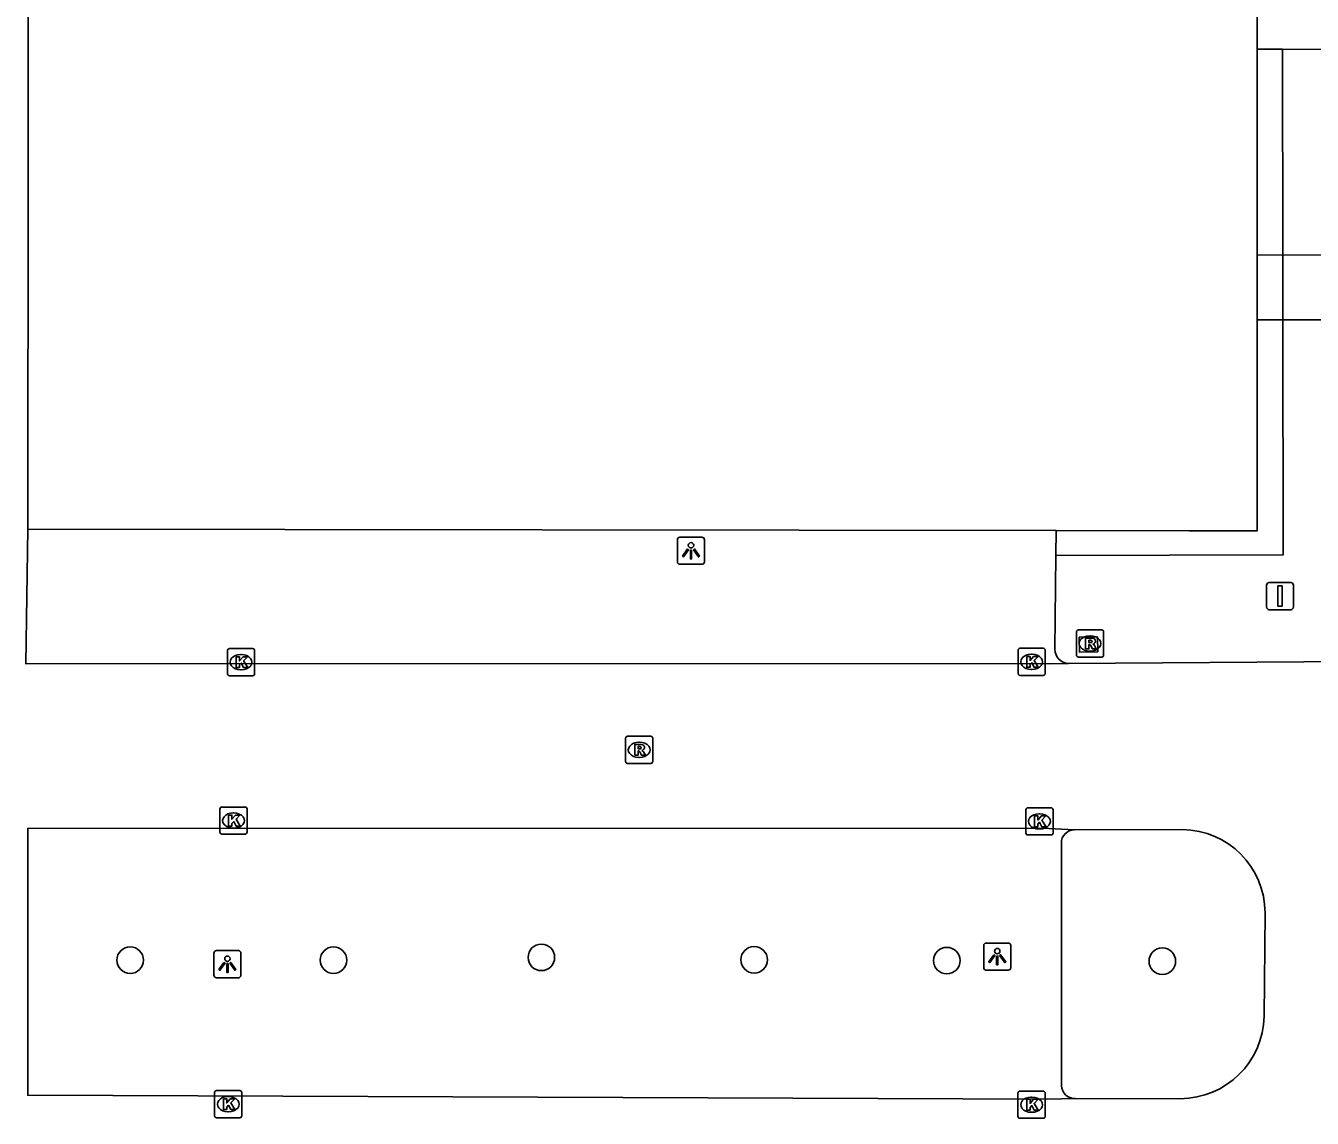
# Model space of a CAD drawing. Extents: x 161477 to 163040, y 383680 to 384868.
# Drawn here: x 161872.74 to 161920.08, y 384408.93 to 384449.15 of the extents above; entities that cross this region are included whole.
import ezdxf

# ---------------------------------------------------------------- set-up
doc = ezdxf.new("R2010")
doc.units = 0
for name, color, linetype in [('IMGEO_Afsluitpaal', 7, 'Continuous'), ('IMGEO_Boom', 7, 'Continuous'), ('IMGEO_Dek', 7, 'Continuous'), ('IMGEO_Kolk', 7, 'Continuous'), ('IMGEO_Lichtpunt', 7, 'Continuous'), ('IMGEO_Pand', 7, 'Continuous'), ('IMGEO_Parkeervlak_open', 7, 'Continuous'), ('IMGEO_Rijbaan_lokaal_gesloten', 7, 'Continuous'), ('IMGEO_Rijbaan_lokaal_open', 7, 'Continuous'), ('IMGEO_Rioolput', 7, 'Continuous'), ('IMGEO_Voetpad_gesloten', 7, 'Continuous'), ('IMGEO_Voetpad_open', 7, 'Continuous')]:
    doc.layers.add(name, color=color, linetype=linetype)

msp = doc.modelspace()

# ---------------------------------------------------------------- linework, layer by layer
at = {"layer": 'IMGEO_Afsluitpaal'}
for p, q in [((161918.395, 384427.75), (161918.395, 384428.55)), ((161918.395, 384428.55), (161918.395, 384427.75)), ((161918.495, 384428.65), (161919.285, 384428.65)), ((161919.285, 384428.65), (161918.495, 384428.65)), ((161919.385, 384428.55), (161919.385, 384427.75)), ((161919.385, 384427.75), (161919.385, 384428.55)), ((161919.285, 384427.65), (161918.495, 384427.65)), ((161918.495, 384427.65), (161919.285, 384427.65))]:
    msp.add_line(p, q, dxfattribs=at)
msp.add_lwpolyline([(161918.815, 384428.525), (161918.965, 384428.525), (161918.965, 384427.775), (161918.815, 384427.775), (161918.815, 384428.525)], dxfattribs=at)
for centre, start, end in [((161918.495, 384428.55), 90, 180), ((161918.495, 384428.55), 90, 180), ((161919.285, 384428.55), 0, 90), ((161919.285, 384428.55), 360, 90), ((161918.495, 384427.75), 180, 270), ((161918.495, 384427.75), 180, 270), ((161919.285, 384427.75), 270, 0), ((161919.285, 384427.75), 270, 0)]:
    msp.add_arc(centre, 0.1, start, end, dxfattribs=at)
at = {"layer": 'IMGEO_Boom'}
for centre in [(161876.58, 384414.75), (161884.06, 384414.75), (161891.71, 384414.85), (161899.54, 384414.76), (161906.63, 384414.73), (161914.56, 384414.71)]:
    msp.add_circle(centre, 0.489, dxfattribs=at)
at = {"layer": 'IMGEO_Dek'}
msp.add_lwpolyline([(161947.433, 384440.727), (161924.507, 384440.711), (161918.05, 384440.707), (161918.049, 384438.325), (161924.508, 384438.327), (161947.432, 384438.334)], close=True, dxfattribs=at)
at = {"layer": 'IMGEO_Kolk'}
for p, q in [((161880.157, 384425.292), (161880.157, 384426.144)), ((161880.232, 384426.218), (161881.084, 384426.218)), ((161881.158, 384426.144), (161881.158, 384425.292)), ((161909.251, 384425.306), (161909.251, 384426.158)), ((161909.326, 384426.232), (161910.178, 384426.232)), ((161910.252, 384426.158), (161910.252, 384425.306)), ((161880.645, 384425.998), (161880.67, 384425.998)), ((161909.739, 384426.012), (161909.764, 384426.012)), ((161881.084, 384425.218), (161880.232, 384425.218)), ((161880.668, 384425.438), (161880.643, 384425.438)), ((161910.178, 384425.232), (161909.326, 384425.232)), ((161909.762, 384425.452), (161909.737, 384425.452)), ((161879.956, 384420.386), (161880.808, 384420.386)), ((161909.613, 384420.358), (161910.465, 384420.358)), ((161879.881, 384419.46), (161879.881, 384420.312)), ((161880.369, 384420.166), (161880.394, 384420.166)), ((161880.882, 384420.312), (161880.882, 384419.46)), ((161909.538, 384419.432), (161909.538, 384420.284)), ((161910.026, 384420.138), (161910.051, 384420.138)), ((161910.539, 384420.284), (161910.539, 384419.432)), ((161880.392, 384419.606), (161880.367, 384419.606)), ((161910.049, 384419.578), (161910.024, 384419.578)), ((161880.808, 384419.386), (161879.956, 384419.386)), ((161910.465, 384419.358), (161909.613, 384419.358)), ((161879.761, 384409.944), (161880.613, 384409.944)), ((161909.323, 384409.927), (161910.175, 384409.927)), ((161879.686, 384409.018), (161879.686, 384409.87)), ((161880.174, 384409.724), (161880.199, 384409.724)), ((161880.687, 384409.87), (161880.687, 384409.018)), ((161909.248, 384409.001), (161909.248, 384409.853)), ((161909.736, 384409.707), (161909.761, 384409.707)), ((161910.249, 384409.853), (161910.249, 384409.001)), ((161880.197, 384409.164), (161880.172, 384409.164)), ((161909.759, 384409.147), (161909.734, 384409.147)), ((161880.613, 384408.944), (161879.761, 384408.944)), ((161910.175, 384408.927), (161909.323, 384408.927))]:
    msp.add_line(p, q, dxfattribs=at)
for points in [[(161880.157, 384425.292), (161880.157, 384426.144)], [(161880.232, 384426.218), (161881.084, 384426.218)], [(161881.158, 384426.144), (161881.158, 384425.292)], [(161909.251, 384425.306), (161909.251, 384426.158)], [(161909.326, 384426.232), (161910.178, 384426.232)], [(161910.252, 384426.158), (161910.252, 384425.306)], [(161880.478, 384425.918), (161880.601, 384425.918), (161880.601, 384425.767), (161880.731, 384425.918), (161880.895, 384425.918), (161880.749, 384425.767), (161880.902, 384425.518), (161880.75, 384425.518), (161880.665, 384425.682), (161880.601, 384425.615), (161880.601, 384425.518), (161880.478, 384425.518), (161880.478, 384425.918)], [(161909.572, 384425.932), (161909.695, 384425.932), (161909.695, 384425.781), (161909.825, 384425.932), (161909.989, 384425.932), (161909.843, 384425.781), (161909.996, 384425.532), (161909.844, 384425.532), (161909.759, 384425.696), (161909.695, 384425.629), (161909.695, 384425.532), (161909.572, 384425.532), (161909.572, 384425.932)], [(161881.084, 384425.218), (161880.232, 384425.218)], [(161910.178, 384425.232), (161909.326, 384425.232)], [(161879.956, 384420.386), (161880.808, 384420.386)], [(161909.613, 384420.358), (161910.465, 384420.358)], [(161879.881, 384419.46), (161879.881, 384420.312)], [(161880.202, 384420.086), (161880.325, 384420.086), (161880.325, 384419.935), (161880.455, 384420.086), (161880.619, 384420.086), (161880.473, 384419.935), (161880.626, 384419.686), (161880.474, 384419.686), (161880.389, 384419.85), (161880.325, 384419.783), (161880.325, 384419.686), (161880.202, 384419.686), (161880.202, 384420.086)], [(161880.882, 384420.312), (161880.882, 384419.46)], [(161909.538, 384419.432), (161909.538, 384420.284)], [(161909.859, 384420.058), (161909.982, 384420.058), (161909.982, 384419.907), (161910.112, 384420.058), (161910.276, 384420.058), (161910.13, 384419.907), (161910.283, 384419.658), (161910.131, 384419.658), (161910.046, 384419.822), (161909.982, 384419.755), (161909.982, 384419.658), (161909.859, 384419.658), (161909.859, 384420.058)], [(161910.539, 384420.284), (161910.539, 384419.432)], [(161880.808, 384419.386), (161879.956, 384419.386)], [(161910.465, 384419.358), (161909.613, 384419.358)], [(161879.761, 384409.944), (161880.613, 384409.944)], [(161909.323, 384409.927), (161910.175, 384409.927)], [(161879.686, 384409.018), (161879.686, 384409.87)], [(161880.007, 384409.644), (161880.13, 384409.644), (161880.13, 384409.493), (161880.26, 384409.644), (161880.424, 384409.644), (161880.278, 384409.493), (161880.431, 384409.244), (161880.279, 384409.244), (161880.194, 384409.408), (161880.13, 384409.341), (161880.13, 384409.244), (161880.007, 384409.244), (161880.007, 384409.644)], [(161880.687, 384409.87), (161880.687, 384409.018)], [(161909.248, 384409.001), (161909.248, 384409.853)], [(161909.569, 384409.627), (161909.692, 384409.627), (161909.692, 384409.476), (161909.822, 384409.627), (161909.986, 384409.627), (161909.84, 384409.476), (161909.993, 384409.227), (161909.841, 384409.227), (161909.756, 384409.391), (161909.692, 384409.324), (161909.692, 384409.227), (161909.569, 384409.227), (161909.569, 384409.627)], [(161910.249, 384409.853), (161910.249, 384409.001)], [(161880.613, 384408.944), (161879.761, 384408.944)], [(161910.175, 384408.927), (161909.323, 384408.927)]]:
    msp.add_lwpolyline(points, dxfattribs=at)
for centre, start, end in [((161880.234, 384426.142), 91.552, 178.448), ((161880.234, 384426.142), 91.552, 178.448), ((161881.082, 384426.142), 1.552, 88.448), ((161881.082, 384426.142), 1.552, 88.448), ((161909.328, 384426.156), 91.552, 178.448), ((161909.328, 384426.156), 91.552, 178.448), ((161910.176, 384426.156), 1.552, 88.448), ((161910.176, 384426.156), 1.552, 88.448), ((161880.234, 384425.294), 181.552, 268.448), ((161880.234, 384425.294), 181.552, 268.448), ((161881.082, 384425.294), 271.552, 358.448), ((161881.082, 384425.294), 271.552, 358.448), ((161909.328, 384425.308), 181.552, 268.448), ((161909.328, 384425.308), 181.552, 268.448), ((161910.176, 384425.308), 271.552, 358.448), ((161910.176, 384425.308), 271.552, 358.448), ((161879.958, 384420.31), 91.552, 178.448), ((161879.958, 384420.31), 91.552, 178.448), ((161880.806, 384420.31), 1.552, 88.448), ((161880.806, 384420.31), 1.552, 88.448), ((161909.615, 384420.282), 91.552, 178.448), ((161909.615, 384420.282), 91.552, 178.448), ((161910.463, 384420.282), 1.552, 88.448), ((161910.463, 384420.282), 1.552, 88.448), ((161879.958, 384419.462), 181.552, 268.448), ((161879.958, 384419.462), 181.552, 268.448), ((161880.806, 384419.462), 271.552, 358.448), ((161880.806, 384419.462), 271.552, 358.448), ((161909.615, 384419.434), 181.552, 268.448), ((161909.615, 384419.434), 181.552, 268.448), ((161910.463, 384419.434), 271.552, 358.448), ((161910.463, 384419.434), 271.552, 358.448), ((161879.763, 384409.868), 91.552, 178.448), ((161879.763, 384409.868), 91.552, 178.448), ((161880.611, 384409.868), 1.552, 88.448), ((161880.611, 384409.868), 1.552, 88.448), ((161909.325, 384409.851), 91.552, 178.448), ((161909.325, 384409.851), 91.552, 178.448), ((161910.173, 384409.851), 1.552, 88.448), ((161910.173, 384409.851), 1.552, 88.448), ((161879.763, 384409.02), 181.552, 268.448), ((161879.763, 384409.02), 181.552, 268.448), ((161880.611, 384409.02), 271.552, 358.448), ((161880.611, 384409.02), 271.552, 358.448), ((161909.325, 384409.003), 181.552, 268.448), ((161909.325, 384409.003), 181.552, 268.448), ((161910.173, 384409.003), 271.552, 358.448), ((161910.173, 384409.003), 271.552, 358.448)]:
    msp.add_arc(centre, 0.0765, start, end, dxfattribs=at)
for centre, major_axis, ratio, start_param, end_param in [((161880.644, 384425.718), (-0.387, 0.002), 0.722429, 4.712389, 7.853982), ((161880.669, 384425.718), (-0.39, 0.002), 0.717154, 1.570796, 4.712389), ((161909.738, 384425.732), (-0.387, 0.002), 0.722429, 4.712389, 7.853982), ((161909.763, 384425.732), (-0.39, 0.002), 0.717154, 1.570796, 4.712389), ((161880.368, 384419.886), (-0.387, 0.002), 0.722429, 4.712389, 7.853982), ((161880.393, 384419.886), (-0.39, 0.002), 0.717154, 1.570796, 4.712389), ((161910.025, 384419.858), (-0.387, 0.002), 0.722429, 4.712389, 7.853982), ((161910.05, 384419.858), (-0.39, 0.002), 0.717154, 1.570796, 4.712389), ((161880.173, 384409.444), (-0.387, 0.002), 0.722429, 4.712389, 7.853982), ((161880.198, 384409.444), (-0.39, 0.002), 0.717154, 1.570796, 4.712389), ((161909.735, 384409.427), (-0.387, 0.002), 0.722429, 4.712389, 7.853982), ((161909.76, 384409.427), (-0.39, 0.002), 0.717154, 1.570796, 4.712389)]:
    msp.add_ellipse(centre, major_axis=major_axis, ratio=ratio, start_param=start_param, end_param=end_param, dxfattribs=at)
at = {"layer": 'IMGEO_Lichtpunt'}
for p, q in [((161897.619, 384430.318), (161896.811, 384430.318)), ((161897.619, 384430.318), (161896.811, 384430.318)), ((161896.717, 384430.223), (161896.717, 384429.416)), ((161896.717, 384430.223), (161896.717, 384429.416)), ((161897.713, 384429.416), (161897.713, 384430.223)), ((161897.713, 384429.416), (161897.713, 384430.223)), ((161896.811, 384429.322), (161897.619, 384429.322)), ((161896.811, 384429.322), (161897.619, 384429.322)), ((161907.987, 384415.283), (161907.987, 384414.476)), ((161907.987, 384415.283), (161907.987, 384414.476)), ((161908.889, 384415.378), (161908.081, 384415.378)), ((161908.889, 384415.378), (161908.081, 384415.378)), ((161908.983, 384414.476), (161908.983, 384415.283)), ((161908.983, 384414.476), (161908.983, 384415.283)), ((161879.657, 384415.003), (161879.657, 384414.196)), ((161879.657, 384415.003), (161879.657, 384414.196)), ((161880.559, 384415.098), (161879.751, 384415.098)), ((161880.559, 384415.098), (161879.751, 384415.098)), ((161880.653, 384414.196), (161880.653, 384415.003)), ((161880.653, 384414.196), (161880.653, 384415.003)), ((161908.081, 384414.382), (161908.889, 384414.382)), ((161908.081, 384414.382), (161908.889, 384414.382)), ((161879.751, 384414.102), (161880.559, 384414.102)), ((161879.751, 384414.102), (161880.559, 384414.102))]:
    msp.add_line(p, q, dxfattribs=at)
for points in [[(161897.091, 384429.887), (161897.13, 384429.859), (161896.942, 384429.597), (161896.904, 384429.624), (161897.091, 384429.887)], [(161897.193, 384429.839), (161897.24, 384429.839), (161897.24, 384429.517), (161897.193, 384429.517), (161897.193, 384429.839)], [(161897.303, 384429.859), (161897.341, 384429.886), (161897.528, 384429.624), (161897.489, 384429.596), (161897.303, 384429.859)], [(161880.031, 384414.667), (161880.07, 384414.639), (161879.882, 384414.377), (161879.844, 384414.404), (161880.031, 384414.667)], [(161880.243, 384414.639), (161880.281, 384414.666), (161880.468, 384414.404), (161880.429, 384414.376), (161880.243, 384414.639)], [(161908.361, 384414.947), (161908.4, 384414.919), (161908.212, 384414.657), (161908.174, 384414.684), (161908.361, 384414.947)], [(161908.463, 384414.899), (161908.51, 384414.899), (161908.51, 384414.577), (161908.463, 384414.577), (161908.463, 384414.899)], [(161908.573, 384414.919), (161908.611, 384414.946), (161908.798, 384414.684), (161908.759, 384414.656), (161908.573, 384414.919)], [(161880.133, 384414.619), (161880.18, 384414.619), (161880.18, 384414.297), (161880.133, 384414.297), (161880.133, 384414.619)]]:
    msp.add_lwpolyline(points, dxfattribs=at)
for centre in [(161897.216, 384430.021), (161908.486, 384415.081), (161880.156, 384414.801)]:
    msp.add_circle(centre, 0.0994, dxfattribs=at)
for centre, start, end in [((161896.811, 384430.223), 90, 180), ((161896.811, 384430.223), 90, 180), ((161897.619, 384430.223), 0, 90), ((161897.619, 384430.223), 0, 90), ((161896.811, 384429.416), 180, 270), ((161896.811, 384429.416), 180, 270), ((161897.619, 384429.416), 270, 0), ((161897.619, 384429.416), 270, 360), ((161908.081, 384415.283), 90, 180), ((161908.081, 384415.283), 90, 180), ((161908.889, 384415.283), 0, 90), ((161908.889, 384415.283), 0, 90), ((161879.751, 384415.003), 90, 180), ((161879.751, 384415.003), 90, 180), ((161880.559, 384415.003), 0, 90), ((161880.559, 384415.003), 0, 90), ((161879.751, 384414.196), 180, 270), ((161879.751, 384414.196), 180, 270), ((161880.559, 384414.196), 270, 0), ((161880.559, 384414.196), 270, 360), ((161908.081, 384414.476), 180, 270), ((161908.081, 384414.476), 180, 270), ((161908.889, 384414.476), 270, 0), ((161908.889, 384414.476), 270, 360)]:
    msp.add_arc(centre, 0.0946, start, end, dxfattribs=at)
at = {"layer": 'IMGEO_Pand'}
for points in [[(161872.812, 384430.612), (161872.838, 384457.22), (161918.05, 384457.121)], [(161918.05, 384448.284), (161918.05, 384451.805)], [(161918.05, 384448.284), (161918.05, 384440.707), (161918.049, 384438.325), (161918.049, 384430.552), (161915.544, 384430.555), (161910.649, 384430.562)], [(161872.812, 384430.612), (161910.649, 384430.562)]]:
    msp.add_lwpolyline(points, dxfattribs=at)
at = {"layer": 'IMGEO_Parkeervlak_open'}
for points in [[(161910.649, 384430.562), (161910.641, 384429.645)], [(161910.845, 384410.126), (161910.849, 384419.06)]]:
    msp.add_lwpolyline(points, dxfattribs=at)
for centre, radius, start, end in [((161911.32, 384419.078), 0.471, 90.1403, 182.1297), ((161911.352, 384410.158), 0.508, 183.6442, 269.4015)]:
    msp.add_arc(centre, radius, start, end, dxfattribs=at)
at = {"layer": 'IMGEO_Rijbaan_lokaal_gesloten'}
for points in [[(161918.986, 384448.28), (161918.05, 384448.284)], [(161922.999, 384448.266), (161918.986, 384448.28)]]:
    msp.add_lwpolyline(points, dxfattribs=at)
at = {"layer": 'IMGEO_Rijbaan_lokaal_open'}
for points in [[(161911.111, 384425.675), (161910.393, 384425.654), (161880.393, 384425.671), (161872.735, 384425.661), (161872.812, 384430.612)], [(161921.5, 384425.747), (161911.111, 384425.675)], [(161911.347, 384409.65), (161910.345, 384409.632), (161872.81, 384409.776), (161872.817, 384419.602), (161910.378, 384419.594), (161911.319, 384419.549)], [(161911.319, 384419.549), (161915.303, 384419.553)], [(161918.339, 384416.489), (161918.306, 384412.68)], [(161915.222, 384409.646), (161911.347, 384409.65)]]:
    msp.add_lwpolyline(points, dxfattribs=at)
for centre, radius, start, end in [((161915.276, 384416.49), 3.063, 359.9729, 89.5011), ((161915.204, 384412.749), 3.103, 270.336, 358.7275)]:
    msp.add_arc(centre, radius, start, end, dxfattribs=at)
at = {"layer": 'IMGEO_Rioolput'}
for p, q in [((161911.4, 384425.98), (161911.4, 384426.832)), ((161911.475, 384426.906), (161912.327, 384426.906)), ((161911.888, 384426.686), (161911.913, 384426.686)), ((161912.401, 384426.832), (161912.401, 384425.98)), ((161911.911, 384426.126), (161911.886, 384426.126)), ((161912.327, 384425.906), (161911.475, 384425.906)), ((161894.809, 384422.064), (161894.809, 384422.916)), ((161894.884, 384422.99), (161895.736, 384422.99)), ((161895.297, 384422.77), (161895.322, 384422.77)), ((161895.81, 384422.916), (161895.81, 384422.064)), ((161895.736, 384421.99), (161894.884, 384421.99)), ((161895.32, 384422.21), (161895.295, 384422.21))]:
    msp.add_line(p, q, dxfattribs=at)
for points in [[(161911.4, 384425.98), (161911.4, 384426.832)], [(161911.475, 384426.906), (161912.327, 384426.906)], [(161911.989, 384426.604), (161911.737, 384426.606), (161911.737, 384426.206)], [(161911.915, 384426.525), (161911.861, 384426.525), (161911.861, 384426.444)], [(161912.401, 384426.832), (161912.401, 384425.98)], [(161911.737, 384426.206), (161911.861, 384426.206), (161911.861, 384426.368), (161911.872, 384426.368)], [(161911.861, 384426.444), (161911.913, 384426.444)], [(161911.919, 384426.339), (161911.99, 384426.206), (161912.13, 384426.206), (161912.065, 384426.332)], [(161912.327, 384425.906), (161911.475, 384425.906)], [(161894.809, 384422.064), (161894.809, 384422.916)], [(161894.884, 384422.99), (161895.736, 384422.99)], [(161895.81, 384422.916), (161895.81, 384422.064)], [(161895.398, 384422.688), (161895.146, 384422.69), (161895.146, 384422.29)], [(161895.146, 384422.29), (161895.27, 384422.29), (161895.27, 384422.452), (161895.281, 384422.452)], [(161895.324, 384422.609), (161895.27, 384422.609), (161895.27, 384422.528)], [(161895.27, 384422.528), (161895.322, 384422.528)], [(161895.328, 384422.423), (161895.399, 384422.29), (161895.539, 384422.29), (161895.474, 384422.416)], [(161895.736, 384421.99), (161894.884, 384421.99)]]:
    msp.add_lwpolyline(points, dxfattribs=at)
for centre, radius, start, end in [((161911.477, 384426.83), 0.0765, 91.552, 178.448), ((161911.477, 384426.83), 0.0765, 91.552, 178.448), ((161911.921, 384426.429), 0.0964, 77.0061, 93.1865), ((161911.935, 384426.486), 0.0378, 276.6634, 79.6772), ((161911.988, 384426.494), 0.109, 350.3612, 89.416), ((161912.325, 384426.83), 0.0765, 1.552, 88.448), ((161912.325, 384426.83), 0.0765, 1.552, 88.448), ((161911.871, 384426.315), 0.0533, 26.0293, 88.6989), ((161911.897, 384426.633), 0.19, 274.7715, 282.9687), ((161911.986, 384426.494), 0.112, 277.5842, 350.9817), ((161911.97, 384426.279), 0.108, 29.5134, 73.7905), ((161911.477, 384425.982), 0.0765, 181.552, 268.448), ((161911.477, 384425.982), 0.0765, 181.552, 268.448), ((161912.325, 384425.982), 0.0765, 271.552, 358.448), ((161912.325, 384425.982), 0.0765, 271.552, 358.448), ((161894.886, 384422.914), 0.0765, 91.552, 178.448), ((161894.886, 384422.914), 0.0765, 91.552, 178.448), ((161895.734, 384422.914), 0.0765, 1.552, 88.448), ((161895.734, 384422.914), 0.0765, 1.552, 88.448), ((161895.28, 384422.399), 0.0533, 26.0293, 88.6989), ((161895.306, 384422.717), 0.19, 274.7715, 282.9687), ((161895.33, 384422.513), 0.0964, 77.0061, 93.1865), ((161895.344, 384422.57), 0.0378, 276.6634, 79.6772), ((161895.397, 384422.578), 0.109, 350.3612, 89.416), ((161895.395, 384422.578), 0.112, 277.5842, 350.9817), ((161895.379, 384422.363), 0.108, 29.5134, 73.7905), ((161894.886, 384422.066), 0.0765, 181.552, 268.448), ((161894.886, 384422.066), 0.0765, 181.552, 268.448), ((161895.734, 384422.066), 0.0765, 271.552, 358.448), ((161895.734, 384422.066), 0.0765, 271.552, 358.448)]:
    msp.add_arc(centre, radius, start, end, dxfattribs=at)
for centre, major_axis, ratio, start_param, end_param in [((161911.887, 384426.406), (-0.387, 0.002), 0.722429, 4.712389, 7.853982), ((161911.912, 384426.406), (-0.39, 0.002), 0.717154, 1.570796, 4.712389), ((161895.296, 384422.49), (-0.387, 0.002), 0.722429, 4.712389, 7.853982), ((161895.321, 384422.49), (-0.39, 0.002), 0.717154, 1.570796, 4.712389)]:
    msp.add_ellipse(centre, major_axis=major_axis, ratio=ratio, start_param=start_param, end_param=end_param, dxfattribs=at)
at = {"layer": 'IMGEO_Voetpad_gesloten'}
for points in [[(161947.432, 384438.334), (161947.433, 384440.727), (161924.507, 384440.711), (161918.05, 384440.707), (161918.049, 384438.325), (161924.508, 384438.327), (161947.432, 384438.334)], [(161912.186, 384426.099), (161911.516, 384426.085), (161911.504, 384426.633), (161912.174, 384426.647), (161912.186, 384426.099)]]:
    msp.add_lwpolyline(points, dxfattribs=at)
at = {"layer": 'IMGEO_Voetpad_open'}
for points in [[(161918.986, 384448.28), (161918.994, 384440.707), (161918.996, 384438.325), (161919.007, 384429.67), (161910.641, 384429.645)], [(161910.641, 384429.645), (161910.609, 384426.182)]]:
    msp.add_lwpolyline(points, dxfattribs=at)
msp.add_arc((161911.118, 384426.184), 0.509, 180.1954, 269.2367, dxfattribs=at)

doc.saveas('drawing.dxf')
